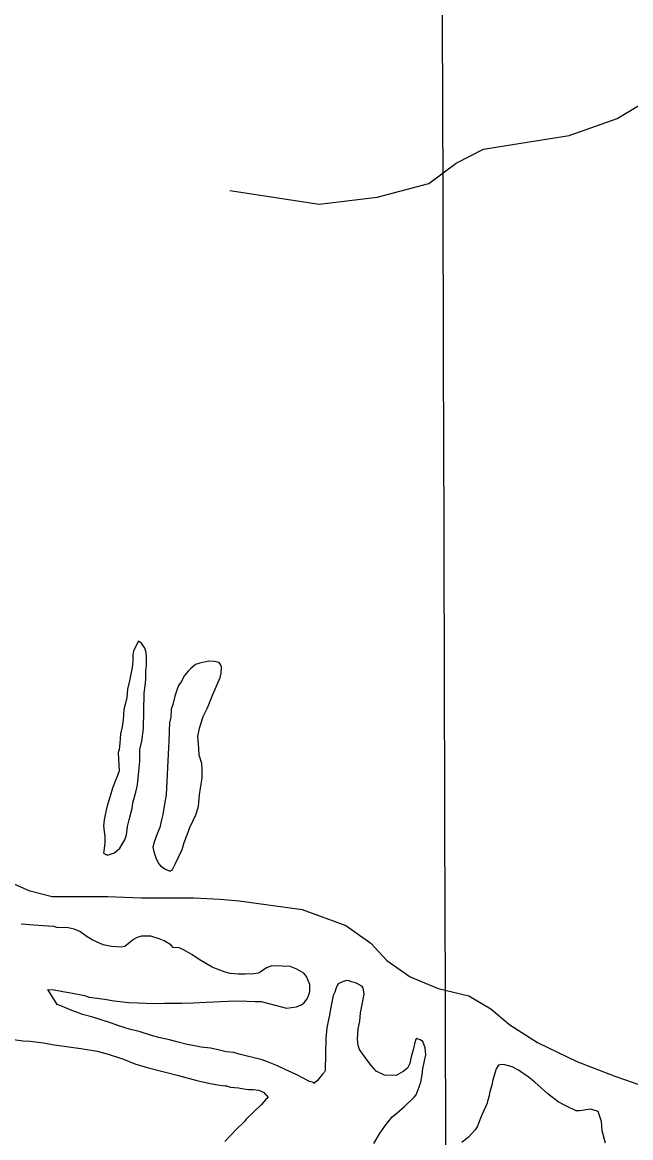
# Model space of a CAD drawing. Extents: x 3355677 to 3393573, y 612928 to 638357.
# Drawn here: x 3385143 to 3386504, y 632784 to 635281 of the extents above; entities that cross this region are included whole.
import ezdxf

# ---------------------------------------------------------------- set-up
doc = ezdxf.new("R2010")
doc.units = 0
for name, color, linetype in [('V-GRID-MAJR', 7, 'Continuous'), ('V-SITE-VEGE', 7, 'Continuous'), ('V-TOPO-SHOR', 7, 'Continuous')]:
    doc.layers.add(name, color=color, linetype=linetype)

msp = doc.modelspace()

# ---------------------------------------------------------------- linework, layer by layer
at = {"layer": 'V-GRID-MAJR'}
msp.add_spline([(3386132.233, 618380.987), (3386114.607, 624440.303), (3386096.975, 630501.554), (3386079.343, 636562.828), (3386079.3370000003, 636564.741)], degree=3, dxfattribs=at)
at = {"layer": 'V-SITE-VEGE'}
for p, q in [((3385402.744, 633895.812), (3385391.472, 633874.04)), ((3385409.259, 633891.331), (3385402.744, 633895.812)), ((3385391.472, 633874.04), (3385390.2490000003, 633865.289)), ((3385416.7770000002, 633880.262), (3385409.259, 633891.331)), ((3385419.9250000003, 633870.349), (3385416.7770000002, 633880.262)), ((3385420.867, 633859.3720000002), (3385419.9250000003, 633870.349)), ((3385390.048, 633851.0390000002), (3385388.752, 633836.803)), ((3385390.2490000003, 633865.289), (3385390.048, 633851.0390000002)), ((3385420.602, 633840.737), (3385420.867, 633859.3720000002)), ((3385540.193, 633846.72), (3385530.281, 633843.572)), ((3385559.987, 633850.826), (3385540.193, 633846.72)), ((3385573.142, 633850.639), (3385559.987, 633850.826)), ((3385582.974, 633848.305), (3385573.142, 633850.639)), ((3385586.204, 633843.877), (3385582.974, 633848.3050000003)), ((3385388.752, 633836.803), (3385382.852, 633807.283)), ((3385419.073, 633810.06), (3385419.3370000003, 633828.6950000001)), ((3385419.3370000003, 633828.6950000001), (3385420.602, 633840.737)), ((3385513.623, 633828.458), (3385505.81, 633818.7010000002)), ((3385519.181, 633833.86), (3385513.623, 633828.458)), ((3385530.281, 633843.572), (3385519.181, 633833.86)), ((3385585.786, 633814.279), (3385588.115, 633824.1140000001)), ((3385588.315, 633838.3640000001), (3385586.204, 633843.877)), ((3385588.115, 633824.1140000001), (3385588.315, 633838.3640000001)), ((3385382.852, 633807.283), (3385378.205, 633788.712)), ((3385415.349, 633779.414), (3385417.774, 633795.827)), ((3385417.774, 633795.827), (3385419.073, 633810.06)), ((3385492.346, 633796.963), (3385487.775, 633783.871)), ((3385497.935, 633804.561), (3385492.346, 633796.963)), ((3385505.81, 633818.7010000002), (3385497.935, 633804.561)), ((3385576.717, 633793.576), (3385585.786, 633814.279)), ((3385376.845, 633770.0920000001), (3385373.369, 633756.984)), ((3385378.205, 633788.712), (3385376.845, 633770.0920000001)), ((3385414.231, 633700.49), (3385415.349, 633779.414)), ((3385484.33, 633772.957), (3385479.681, 633754.383)), ((3385487.775, 633783.871), (3385484.33, 633772.957)), ((3385557.417, 633746.705), (3385568.798, 633776.145)), ((3385568.798, 633776.145), (3385576.717, 633793.576)), ((3385373.369, 633756.984), (3385369.88, 633742.782)), ((3385479.681, 633754.383), (3385476.238, 633743.468)), ((3385547.271, 633727.112), (3385557.417, 633746.705)), ((3385368.4560000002, 633719.7760000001), (3385366.048, 633704.461)), ((3385369.88, 633742.782), (3385368.4560000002, 633719.7760000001)), ((3385474.895, 633725.9450000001), (3385472.515, 633712.821)), ((3385476.238, 633743.468), (3385474.895, 633725.9450000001)), ((3385539.227, 633700.914), (3385547.271, 633727.112)), ((3385366.048, 633704.461), (3385362.525, 633688.0650000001)), ((3385410.541, 633672.035), (3385414.231, 633700.49)), ((3385471.1720000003, 633695.299), (3385470.799, 633668.99)), ((3385472.515, 633712.821), (3385471.1720000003, 633695.299)), ((3385535.673, 633682.3270000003), (3385539.227, 633700.914)), ((3385362.525, 633688.0650000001), (3385361.1350000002, 633667.253)), ((3385405.892, 633653.462), (3385410.541, 633672.035)), ((3385537.494, 633655.9870000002), (3385535.673, 633682.3270000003)), ((3385359.836, 633653.0200000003), (3385357.553, 633646.4720000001)), ((3385357.553, 633646.4720000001), (3385359.154, 633604.7870000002)), ((3385361.1350000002, 633667.253), (3385359.836, 633653.0200000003)), ((3385405.521, 633627.156), (3385405.892, 633653.462)), ((3385469.548, 633658.0430000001), (3385464.753, 633551.763)), ((3385469.578, 633660.2370000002), (3385469.548, 633658.0430000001)), ((3385470.799, 633668.99), (3385469.578, 633660.2370000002)), ((3385538.373, 633640.625), (3385537.494, 633655.9870000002)), ((3385404.208, 633611.824), (3385405.521, 633627.156)), ((3385544.687, 633621.8960000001), (3385538.373, 633640.625)), ((3385545.596, 633608.73), (3385544.687, 633621.8960000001)), ((3385359.154, 633604.7870000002), (3385344.362, 633566.623)), ((3385401.704, 633589.9310000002), (3385404.208, 633611.824)), ((3385545.3200000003, 633588.9950000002), (3385545.596, 633608.73)), ((3385396.8680000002, 633558.206), (3385400.389, 633574.602)), ((3385400.389, 633574.602), (3385401.704, 633589.9310000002)), ((3385541.717, 633567.118), (3385545.3200000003, 633588.9950000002)), ((3385339.7290000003, 633549.1450000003), (3385332.842, 633527.316)), ((3385344.362, 633566.623), (3385339.7290000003, 633549.1450000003)), ((3385389.95, 633534.182), (3385396.8680000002, 633558.206)), ((3385464.753, 633551.763), (3385461.171, 633530.981)), ((3385536.745, 633525.528), (3385539.309, 633551.803)), ((3385539.309, 633551.803), (3385541.717, 633567.118)), ((3385332.842, 633527.316), (3385329.366, 633514.208)), ((3385381.736, 633495.926), (3385388.668, 633521.045)), ((3385388.668, 633521.045), (3385389.95, 633534.182)), ((3385461.171, 633530.981), (3385457.555, 633508.009)), ((3385531, 633506.971), (3385536.745, 633525.528)), ((3385325.815, 633495.6210000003), (3385324.5160000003, 633481.385)), ((3385329.366, 633514.208), (3385325.815, 633495.6210000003)), ((3385378.2290000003, 633480.625), (3385381.736, 633495.926)), ((3385454.095, 633495.998), (3385450.561, 633478.506)), ((3385457.555, 633508.009), (3385454.095, 633495.998)), ((3385517.4420000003, 633478.655), (3385531, 633506.971)), ((3385324.5160000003, 633481.385), (3385327.48, 633458.3200000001)), ((3385375.774, 633462.0210000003), (3385378.2290000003, 633480.625)), ((3385450.561, 633478.506), (3385444.877, 633464.333)), ((3385511.728, 633462.289), (3385517.4420000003, 633478.655)), ((3385327.48, 633458.3200000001), (3385327.2770000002, 633444.068)), ((3385361.1040000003, 633432.6260000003), (3385372.327, 633451.107)), ((3385372.327, 633451.107), (3385375.774, 633462.0210000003)), ((3385438.037, 633445.791), (3385434.592, 633434.8770000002)), ((3385444.877, 633464.333), (3385438.037, 633445.791)), ((3385500.302, 633429.5600000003), (3385504.904, 633444.845)), ((3385504.904, 633444.845), (3385511.728, 633462.289)), ((3385324.822, 633425.4660000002), (3385324.7600000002, 633421.0820000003)), ((3385324.7600000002, 633421.0820000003), (3385331.289, 633417.6960000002)), ((3385327.2770000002, 633444.068), (3385324.822, 633425.4660000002)), ((3385335.674, 633417.637), (3385348.892, 633421.835)), ((3385348.892, 633421.835), (3385361.1040000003, 633432.6260000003)), ((3385434.592, 633434.8770000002), (3385437.697, 633421.676)), ((3385437.697, 633421.676), (3385441.926, 633410.6510000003)), ((3385485.602, 633397.9720000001), (3385500.302, 633429.5600000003)), ((3385331.289, 633417.696), (3385335.674, 633417.637)), ((3385441.926, 633410.6510000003), (3385447.237, 633398.517)), ((3385447.237, 633398.517), (3385452.623, 633391.8630000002)), ((3385478.8370000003, 633384.912), (3385485.602, 633397.9720000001)), ((3385452.623, 633391.8630000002), (3385463.492, 633385.129)), ((3385463.492, 633385.129), (3385471.1180000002, 633381.731)), ((3385471.1180000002, 633381.731), (3385474.4080000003, 633381.686)), ((3385474.4080000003, 633381.686), (3385478.8370000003, 633384.912)), ((3385168.723, 633259.8060000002), (3385140.254, 633262.4010000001)), ((3385189.535, 633258.415), (3385168.723, 633259.8059999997)), ((3385213.634, 633256.977), (3385189.535, 633258.415)), ((3385220.179, 633254.692), (3385213.634, 633256.977)), ((3385245.392, 633254.336), (3385220.179, 633254.6919999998)), ((3385258.4990000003, 633250.86), (3385245.392, 633254.336)), ((3385271.592, 633246.291), (3385258.4990000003, 633250.86)), ((3385287.863, 633233.9990000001), (3385271.592, 633246.291)), ((3385298.73, 633227.2670000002), (3385287.863, 633233.9990000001)), ((3385323.789, 633215.948), (3385298.73, 633227.2670000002)), ((3385384.173, 633221.672), (3385371.975, 633211.977)), ((3385391.9390000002, 633228.1400000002), (3385384.173, 633221.6720000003)), ((3385399.676, 633232.4160000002), (3385391.9390000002, 633228.1400000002)), ((3385409.5840000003, 633235.5660000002), (3385399.676, 633232.4160000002)), ((3385430.412, 633235.2710000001), (3385409.5840000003, 633235.566)), ((3385448.969, 633229.5260000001), (3385430.412, 633235.2710000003)), ((3385459.8710000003, 633224.9860000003), (3385448.969, 633229.5260000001)), ((3385475.092, 633215.9990000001), (3385459.8710000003, 633224.9860000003)), ((3385342.377, 633212.397), (3385323.789, 633215.9479999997)), ((3385365.382, 633210.973), (3385342.377, 633212.397)), ((3385371.975, 633211.977), (3385365.382, 633210.973)), ((3385480.494, 633210.4410000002), (3385475.092, 633215.9990000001)), ((3385493.634, 633209.159), (3385480.494, 633210.441)), ((3385503.438, 633204.635), (3385493.634, 633209.1590000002)), ((3385521.931, 633194.505), (3385503.438, 633204.6349999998)), ((3385538.219, 633183.311), (3385521.931, 633194.5050000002)), ((3385567.583, 633166.4500000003), (3385538.219, 633183.311)), ((3385575.21, 633163.052), (3385567.583, 633166.4500000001)), ((3385597.025, 633155.069), (3385575.21, 633163.0520000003)), ((3385607.9390000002, 633151.6240000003), (3385597.025, 633155.069)), ((3385626.56, 633150.264), (3385607.9390000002, 633151.6240000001)), ((3385641.9050000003, 633150.047), (3385626.56, 633150.264)), ((3385660.556, 633150.881), (3385641.9050000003, 633150.047)), ((3385670.452, 633152.933), (3385660.556, 633150.881)), ((3385674.87, 633155.0650000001), (3385670.452, 633152.933)), ((3385689.259, 633164.727), (3385674.87, 633155.0650000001)), ((3385701.379, 633168.942), (3385689.259, 633164.727)), ((3385724.399, 633168.617), (3385701.379, 633168.942)), ((3385741.921, 633167.2710000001), (3385724.399, 633168.6169999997)), ((3385757.1890000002, 633161.573), (3385741.921, 633167.2710000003)), ((3385772.412, 633152.587), (3385757.1890000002, 633161.5729999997)), ((3385778.882, 633144.821), (3385772.412, 633152.587)), ((3385786.306, 633127.1730000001), (3385778.882, 633144.821)), ((3385786.091, 633111.8300000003), (3385786.306, 633127.1730000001)), ((3385847.676, 633125.207), (3385844.278, 633117.584)), ((3385849.915, 633128.465), (3385847.676, 633125.207)), ((3385860.953, 633133.7920000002), (3385849.915, 633128.4650000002)), ((3385868.66, 633135.8750000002), (3385860.953, 633133.7920000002)), ((3385874.1380000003, 633135.797), (3385868.66, 633135.875)), ((3385878.492, 633133.542), (3385874.1380000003, 633135.797)), ((3385888.329, 633131.21), (3385878.492, 633133.542)), ((3385892.681, 633128.957), (3385888.329, 633131.21)), ((3385902.468, 633123.3370000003), (3385892.681, 633128.957)), ((3385905.71, 633120.001), (3385902.468, 633123.3370000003)), ((3385221.0330000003, 633082.5430000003), (3385199.574, 633115.741)), ((3385199.574, 633115.741), (3385213.826, 633115.541)), ((3385213.826, 633115.541), (3385233.5100000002, 633111.973)), ((3385233.5100000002, 633111.973), (3385251.001, 633108.4360000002)), ((3385251.001, 633108.436), (3385281.617, 633102.5189999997)), ((3385281.617, 633102.5190000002), (3385292.5330000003, 633099.077)), ((3385292.5330000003, 633099.077), (3385326.452, 633094.2109999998)), ((3385772.5640000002, 633085.7030000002), (3385780.375, 633095.462)), ((3385780.375, 633095.462), (3385783.789, 633104.184)), ((3385783.789, 633104.184), (3385786.091, 633111.8300000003)), ((3385838.5810000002, 633102.3130000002), (3385835.0300000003, 633083.725)), ((3385841.9790000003, 633109.939), (3385838.5810000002, 633102.3130000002)), ((3385844.278, 633117.584), (3385841.9790000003, 633109.939)), ((3385901.786, 633075.1050000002), (3385907.703, 633105.72)), ((3385907.703, 633105.72), (3385905.71, 633120.001)), ((3385228.66, 633079.15), (3385221.0330000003, 633082.5430000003)), ((3385242.832, 633073.466), (3385228.66, 633079.15)), ((3385253.734, 633068.9260000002), (3385242.832, 633073.466)), ((3385326.452, 633094.211), (3385348.329, 633090.6120000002)), ((3385348.329, 633090.612), (3385381.166, 633086.8579999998)), ((3385381.166, 633086.858), (3385401.994, 633086.5630000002)), ((3385401.994, 633086.563), (3385435.96, 633084.986)), ((3385435.96, 633084.986), (3385461.188, 633085.7260000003)), ((3385461.188, 633085.7260000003), (3385499.555, 633085.183)), ((3385499.555, 633085.183), (3385524.7800000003, 633085.922)), ((3385524.7800000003, 633085.922), (3385554.409, 633087.6960000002)), ((3385554.409, 633087.6960000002), (3385602.686, 633090.301)), ((3385602.686, 633090.301), (3385626.816, 633091.057)), ((3385626.816, 633091.057), (3385664.073, 633089.435)), ((3385664.073, 633089.435), (3385677.227, 633089.246)), ((3385677.227, 633089.246), (3385723.111, 633077.634)), ((3385723.111, 633077.634), (3385734.026, 633074.1890000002)), ((3385734.026, 633074.1890000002), (3385755.995, 633077.1670000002)), ((3385755.995, 633077.1670000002), (3385767.02, 633081.3980000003)), ((3385767.02, 633081.3980000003), (3385772.5640000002, 633085.7030000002)), ((3385832.681, 633072.795), (3385830.286, 633058.5750000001)), ((3385835.0300000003, 633083.725), (3385832.681, 633072.795)), ((3385899.4390000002, 633064.177), (3385901.786, 633075.1050000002)), ((3385272.274, 633062.086), (3385253.734, 633068.926)), ((3385277.724, 633059.817), (3385272.274, 633062.086)), ((3385300.665, 633054.01), (3385277.724, 633059.817)), ((3385339.958, 633041.3910000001), (3385300.665, 633054.01)), ((3385830.286, 633058.5750000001), (3385824.419, 633031.2490000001)), ((3385894.542, 633028.0600000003), (3385898.079, 633045.554)), ((3385898.079, 633045.554), (3385899.4390000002, 633064.177)), ((3385358.4990000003, 633034.552), (3385339.958, 633041.3910000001)), ((3385384.699, 633026.508), (3385358.4990000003, 633034.552)), ((3385404.3680000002, 633021.843), (3385384.699, 633026.508)), ((3385433.841, 633012.655), (3385404.3680000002, 633021.843)), ((3385823.184, 633021.398), (3385821.886, 633007.162)), ((3385824.419, 633031.2490000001), (3385823.184, 633021.398)), ((3385893.1210000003, 633005.059), (3385894.542, 633028.0600000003)), ((3385117.974, 633005.0650000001), (3385144.233, 633001.4010000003)), ((3385144.233, 633001.4010000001), (3385160.66, 633000.074)), ((3385160.66, 633000.074), (3385190.211, 632996.367)), ((3385190.211, 632996.367), (3385209.898, 632992.8)), ((3385451.316, 633008.0250000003), (3385433.841, 633012.655)), ((3385472.0810000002, 633003.343), (3385451.316, 633008.0250000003)), ((3385488.463, 632998.725), (3385472.0810000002, 633003.343)), ((3385511.4050000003, 632992.919), (3385488.463, 632998.725)), ((3385821.886, 633007.162), (3385820.862, 632934.817)), ((3385894.014, 632990.7930000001), (3385893.1210000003, 633005.059)), ((3386022.469, 633003.228), (3386017.775, 632981.368)), ((3386024.707, 633006.487), (3386022.469, 633003.228)), ((3386033.43, 633003.071), (3386024.707, 633006.487)), ((3386038.865, 632999.7080000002), (3386033.43, 633003.071)), ((3386044.145, 632985.38), (3386038.865, 632999.7080000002)), ((3385209.898, 632992.8), (3385247.1040000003, 632987.889)), ((3385247.1040000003, 632987.889), (3385273.366, 632984.227)), ((3385273.366, 632984.227), (3385310.557, 632978.218)), ((3385310.557, 632978.218), (3385334.58, 632971.3)), ((3385334.58, 632971.3000000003), (3385369.503, 632959.8410000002)), ((3385524.528, 632990.541), (3385511.4050000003, 632992.919)), ((3385543.116, 632986.9880000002), (3385524.528, 632990.541)), ((3385563.911, 632984.501), (3385543.116, 632986.988)), ((3385586.869, 632979.7910000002), (3385563.911, 632984.501)), ((3385598.881, 632976.332), (3385586.869, 632979.791)), ((3385616.406, 632974.986), (3385598.881, 632976.332)), ((3385628.415, 632971.527), (3385616.406, 632974.986)), ((3385679.765, 632958.7400000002), (3385628.415, 632971.527)), ((3385897.178, 632981.976), (3385894.014, 632990.7930000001)), ((3385912.2290000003, 632960.9330000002), (3385897.178, 632981.976)), ((3386017.775, 632981.368), (3386013.156, 632964.9860000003)), ((3386046.119, 632969.9990000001), (3386044.145, 632985.38)), ((3385369.503, 632959.8410000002), (3385394.577, 632949.62)), ((3385394.577, 632949.62), (3385421.87, 632941.559)), ((3385691.762, 632954.185), (3385679.765, 632958.74)), ((3385713.561, 632945.1060000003), (3385691.762, 632954.1850000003)), ((3385924.073, 632945.415), (3385912.2290000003, 632960.9330000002)), ((3385934.866, 632933.201), (3385924.073, 632945.415)), ((3386009.667, 632950.783), (3386005.126, 632939.8820000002)), ((3386013.156, 632964.9860000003), (3386009.667, 632950.783)), ((3386039.109, 632939.402), (3386046.119, 632969.9990000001)), ((3386208.059, 632946.878), (3386203.549, 632938.171)), ((3386215.747, 632947.867), (3386208.059, 632946.878)), ((3386222.323, 632947.772), (3386215.747, 632947.867)), ((3386238.705, 632943.156), (3386222.323, 632947.772)), ((3385421.87, 632941.559), (3385489.6, 632924.1550000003)), ((3385489.6, 632924.1550000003), (3385533.292, 632912.5710000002)), ((3385730.991, 632937.184), (3385713.561, 632945.1060000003)), ((3385757.128, 632924.755), (3385730.991, 632937.184)), ((3385785.427, 632910.1), (3385757.128, 632924.755)), ((3385814.161, 632926.1390000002), (3385802.9990000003, 632912.0430000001)), ((3385818.607, 632930.4630000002), (3385814.161, 632926.1390000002)), ((3385820.862, 632934.817), (3385818.607, 632930.4630000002)), ((3385953.373, 632924.1690000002), (3385934.866, 632933.2010000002)), ((3385979.682, 632923.797), (3385953.373, 632924.169)), ((3385995.153, 632932.349), (3385979.682, 632923.797)), ((3386005.126, 632939.8820000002), (3385995.153, 632932.3490000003)), ((3386034.29, 632908.77), (3386037.81, 632925.1670000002)), ((3386037.81, 632925.1670000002), (3386039.109, 632939.402)), ((3386203.549, 632938.171), (3386195.535, 632914.165)), ((3386252.846, 632935.282), (3386238.705, 632943.1559999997)), ((3386274.5670000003, 632920.72), (3386252.846, 632935.282)), ((3386289.7430000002, 632908.4450000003), (3386274.5670000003, 632920.7200000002)), ((3385533.292, 632912.5710000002), (3385562.795, 632905.5750000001)), ((3385562.795, 632905.5750000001), (3385584.6720000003, 632901.9770000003)), ((3385584.6720000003, 632901.977), (3385596.714, 632900.711)), ((3385596.714, 632900.711), (3385600.003, 632900.664)), ((3385600.003, 632900.664), (3385608.7260000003, 632897.252)), ((3385608.7260000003, 632897.252), (3385626.248, 632895.9070000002)), ((3385626.248, 632895.9070000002), (3385638.276, 632893.5430000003)), ((3385794.166, 632907.783), (3385785.427, 632910.1)), ((3385795.231, 632905.5750000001), (3385794.166, 632907.783)), ((3385802.9990000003, 632912.0430000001), (3385795.231, 632905.5750000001)), ((3386024.019, 632880.41), (3386030.845, 632897.8570000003)), ((3386030.845, 632897.8570000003), (3386034.29, 632908.77)), ((3386193.1720000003, 632902.1370000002), (3386188.539, 632884.659)), ((3386195.535, 632914.165), (3386193.1720000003, 632902.1370000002)), ((3386318.984, 632882.814), (3386289.7430000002, 632908.4450000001)), ((3385638.276, 632893.5430000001), (3385649.223, 632892.292)), ((3385649.223, 632892.292), (3385659.088, 632892.153)), ((3385659.088, 632892.153), (3385672.2260000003, 632890.871)), ((3385672.2260000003, 632890.871), (3385683.111, 632885.2350000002)), ((3385683.111, 632885.235), (3385692.821, 632874.135)), ((3385692.821, 632874.135), (3385687.262, 632868.732)), ((3385997.323, 632853.378), (3386019.559, 632874.995)), ((3386019.559, 632874.995), (3386024.019, 632880.41)), ((3386187.349, 632878.1000000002), (3386183.89, 632866.088)), ((3386188.539, 632884.659), (3386187.349, 632878.1000000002)), ((3386341.754, 632864.949), (3386318.984, 632882.814)), ((3385678.3540000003, 632858.99), (3385643.892, 632825.4880000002)), ((3385687.262, 632868.732), (3385678.3540000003, 632858.99)), ((3385977.345, 632836.1200000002), (3385997.323, 632853.378)), ((3386182.731, 632861.718), (3386173.6520000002, 632839.919)), ((3386183.89, 632866.088), (3386182.731, 632861.718)), ((3386360.2490000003, 632854.822), (3386341.754, 632864.949)), ((3386382.032, 632844.645), (3386360.2490000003, 632854.8220000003)), ((3386414.98, 632848.5630000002), (3386389.708, 632844.5370000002)), ((3386431.348, 632842.851), (3386414.98, 632848.5630000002)), ((3385643.892, 632825.4880000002), (3385639.429, 632820.069)), ((3385953.953, 632810.137), (3385970.6890000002, 632830.7310000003)), ((3385970.6890000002, 632830.7310000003), (3385977.345, 632836.1200000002)), ((3386168, 632827.9400000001), (3386161.176, 632810.493)), ((3386173.6520000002, 632839.919), (3386168, 632827.9400000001)), ((3386389.708, 632844.5370000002), (3386382.032, 632844.645)), ((3386438.708, 632820.819), (3386431.348, 632842.851)), ((3386440.607, 632799.96), (3386438.708, 632820.819)), ((3385621.642, 632802.778), (3385610.509, 632790.8750000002)), ((3385639.429, 632820.069), (3385621.642, 632802.778)), ((3385943.869, 632794.93), (3385953.953, 632810.137)), ((3386156.682, 632802.883), (3386141.089, 632785.563)), ((3386161.176, 632810.493), (3386156.682, 632802.883)), ((3386447.892, 632772.447), (3386440.607, 632799.96)), ((3385610.509, 632790.8750000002), (3385596.044, 632775.732)), ((3385929.279, 632771.0160000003), (3385943.869, 632794.93)), ((3386141.089, 632785.563), (3386126.667, 632773.705))]:
    msp.add_line(p, q, dxfattribs=at)
at = {"layer": 'V-TOPO-SHOR'}
for points in [[(3385607.438570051, 634904.9074595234), (3385806.794853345, 634874.2372620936), (3385937.143192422, 634889.5723608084), (3386052.156432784, 634920.2425582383), (3386113.496827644, 634966.2478543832), (3386174.837222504, 634996.9180518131), (3386220.842518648, 635004.5856011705), (3386366.5259564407, 635027.588249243), (3386473.8716474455, 635065.9259960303), (3386627.2226345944, 635157.9365883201)], [(3385098.105135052, 633363.8678860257), (3385157.001282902, 633337.6918203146), (3385209.3534143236, 633324.6037874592), (3385264.97755396, 633324.6037874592), (3385333.689726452, 633324.6037874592), (3385408.945915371, 633321.3317792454), (3385477.6580878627, 633321.3317792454), (3385526.738211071, 633321.3317792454), (3385585.6343589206, 633318.0597710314), (3385628.1704657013, 633314.7877628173), (3385768.8668188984, 633295.1557135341), (3385867.0270653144, 633259.1636231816), (3385922.65120495, 633219.8995246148), (3385958.6432953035, 633180.6354260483), (3386010.9954267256, 633144.6433356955), (3386073.1635827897, 633118.4672699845), (3386141.8757552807, 633102.1072289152), (3386190.955878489, 633072.6591549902), (3386233.49198527, 633036.6670646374), (3386295.6601413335, 632997.4029660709), (3386384.0043631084, 632954.8668592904), (3386469.0765766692, 632922.1467771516), (3386544.332765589, 632895.9707114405)]]:
    msp.add_lwpolyline(points, dxfattribs=at)

doc.saveas('drawing.dxf')
